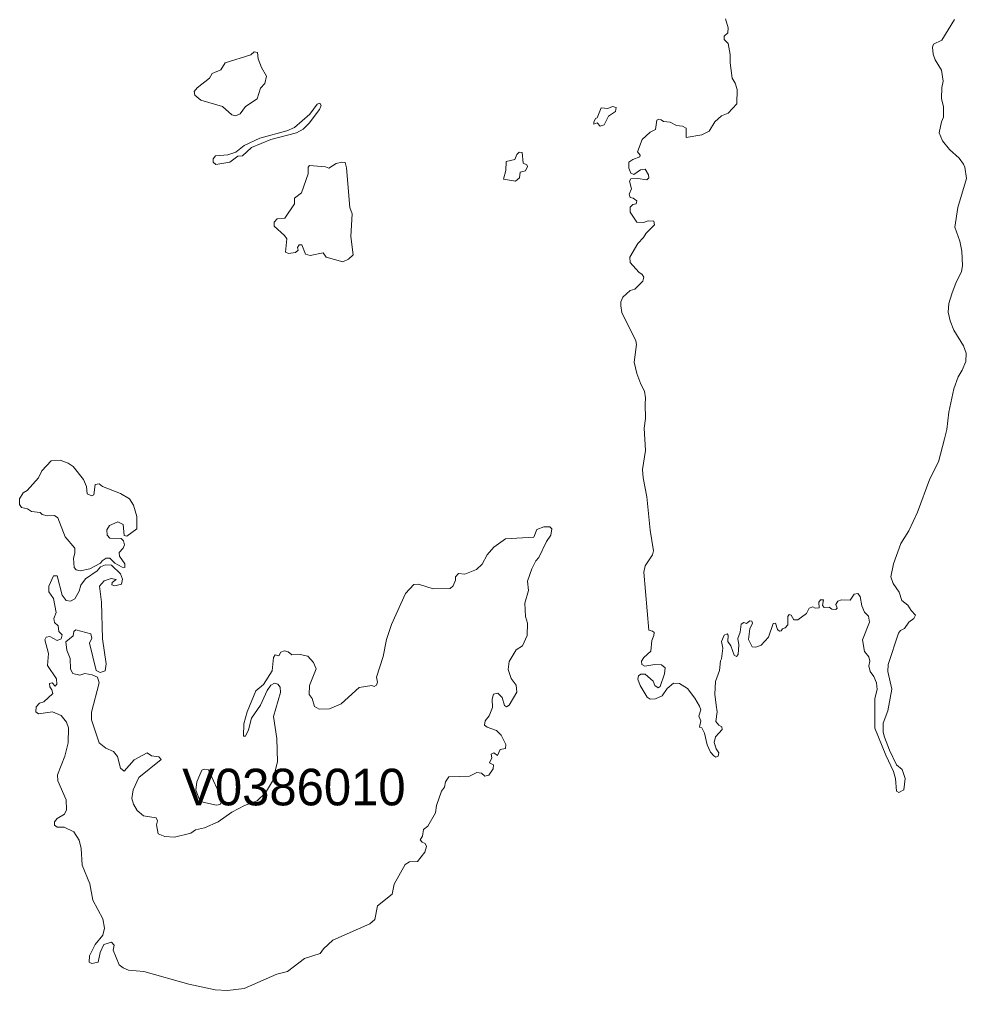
# Model space of a CAD drawing. Extents: x 369010 to 735936, y 6377141 to 6616555.
# Drawn here: x 457245 to 459831, y 6475832 to 6478484 of the extents above; entities that cross this region are included whole.
import ezdxf
from ezdxf.enums import TextEntityAlignment as Align

# ---------------------------------------------------------------- set-up
doc = ezdxf.new("R2010")
doc.units = 0
doc.header["$LTSCALE"] = 40
doc.layers.add('3', color=7, linetype='Continuous', lineweight=13)
doc.layers.add('4', color=7, linetype='Continuous')

msp = doc.modelspace()

# ---------------------------------------------------------------- linework, layer by layer
at = {"layer": '3'}
for points in [[(459173.47, 6478484.88), (459180.43, 6478460.38), (459179.27, 6478447.31), (459169.5, 6478438.04), (459169.83, 6478429.1), (459180.43, 6478418.18), (459186.22, 6478388.06), (459186.22, 6478365.55), (459191.02, 6478323.02), (459199.13, 6478309.44), (459204.92, 6478292.73), (459203.6, 6478252.84), (459179.93, 6478227.35), (459162.22, 6478220.07), (459144.01, 6478203.69), (459128.13, 6478178.2), (459108.76, 6478168.93), (459065.57, 6478161.48), (459065.23, 6478186.31), (459055.47, 6478192.1), (459039.58, 6478193.92), (459022.2, 6478202.86), (459004, 6478204.85), (458997.38, 6478209.48), (458991.25, 6478210.97), (458985.13, 6478208.65), (458981.65, 6478183.5), (458967.26, 6478175.39), (458945.08, 6478155.36), (458932.67, 6478121.93), (458939.62, 6478113.16), (458938.79, 6478108.03), (458920.25, 6478101.07), (458909.33, 6478094.12), (458908.67, 6478077.9), (458914.46, 6478063.51), (458922.9, 6478060.53), (458941.11, 6478072.77), (458953.52, 6478074.43), (458962.79, 6478059.37), (458963.28, 6478051.09), (458957.82, 6478045.8), (458933.33, 6478049.27), (458914.79, 6478048.78), (458910.49, 6478041.82), (458915.95, 6478020.97), (458910.16, 6478006.57), (458912.97, 6477997.3), (458921.08, 6477995.81), (458931.34, 6477988.53), (458929.02, 6477980.26), (458919.59, 6477977.94), (458913.14, 6477970.99), (458913.14, 6477957.09), (458930.51, 6477929.94)], [(459647.15, 6476919.38), (459630.93, 6476942.88), (459623.98, 6476961.58), (459631.42, 6476997.49), (459651.95, 6477052.44), (459673.96, 6477086.87), (459697.29, 6477138.01), (459731.06, 6477229.03), (459754.72, 6477275.87), (459770.94, 6477338.1), (459777.56, 6477363.75), (459783.03, 6477411.25), (459796.43, 6477475.14), (459808.51, 6477508.07), (459819.27, 6477525.95), (459828.87, 6477549.12), (459830.36, 6477572.29), (459823.08, 6477592.48), (459796.1, 6477635.51), (459786, 6477660.67), (459780.71, 6477684.17), (459782.53, 6477708.17), (459790.64, 6477734.15), (459802.55, 6477765.93), (459817.62, 6477794.56), (459819.93, 6477811.94), (459818.44, 6477851), (459812.98, 6477878.47), (459798.75, 6477916.54), (459807.02, 6477969.83), (459831.19, 6478049.6), (459826.88, 6478080.55), (459823.08, 6478088.66), (459811.16, 6478104.55), (459784.51, 6478128.55), (459765.15, 6478151.88), (459756.21, 6478173.9), (459762.5, 6478203.69), (459768.13, 6478216.43), (459768.46, 6478244.73), (459763, 6478267.57), (459763.33, 6478297.36), (459767.3, 6478315.24), (459762.67, 6478345.36), (459745.79, 6478373.66), (459740.33, 6478388.39), (459738.01, 6478408.08), (459740.82, 6478416.19), (459763.99, 6478426.95), (459797.92, 6478483.89)], [(458930.51, 6477929.94), (458948.72, 6477928.78), (458962.29, 6477933.42), (458977.02, 6477932.76), (458978.84, 6477922.99), (458956.5, 6477900.15), (458949.05, 6477888.24), (458933.33, 6477872.02), (458912.14, 6477834.45), (458912.47, 6477819.72), (458936.14, 6477793.4), (458945.24, 6477787.11), (458950.21, 6477779.5), (458947.56, 6477768.58), (458925.88, 6477746.9), (458912.31, 6477743.09), (458892.94, 6477724.88), (458887.48, 6477712.47), (458886.82, 6477701.55), (458890.3, 6477683.01), (458928.03, 6477606.38), (458930.35, 6477595.63), (458923.23, 6477547.96), (458930.85, 6477516.51), (458941.77, 6477487.88), (458951.86, 6477468.52), (458954.84, 6477449.98), (458953.68, 6477433.43), (458955.01, 6477393.54), (458950.87, 6477367.23), (458954.68, 6477306.82), (458946.4, 6477254.52), (458948.39, 6477231.68), (458957.99, 6477179.88), (458967.75, 6477088.85), (458976.19, 6477032.42), (458973.55, 6477021.16), (458953.68, 6476991.37), (458949.88, 6476973.83), (458963.95, 6476815.6), (458973.71, 6476812.79), (458978.34, 6476809.81), (458977.52, 6476800.88), (458971.89, 6476787.63), (458969.57, 6476758.34), (458950.21, 6476741.62), (458944.09, 6476730.87), (458944.75, 6476721.93), (458953.02, 6476717.63), (458980.5, 6476722.26), (458998.7, 6476721.1), (459007.97, 6476712.66), (459006.81, 6476696.77), (458994.73, 6476662.35), (458988.94, 6476658.38), (458980.5, 6476665), (458975.37, 6476676.25), (458953.35, 6476695.95), (458942.1, 6476695.95), (458935.15, 6476690.98), (458933.99, 6476682.37), (458939.78, 6476664.67), (458959.15, 6476632.89), (458967.75, 6476627.1), (458982.32, 6476628.25), (458999.86, 6476636.36), (459014.09, 6476656.89), (459031.47, 6476670.79), (459047.03, 6476669.96), (459068.88, 6476656.89), (459089.4, 6476630.07), (459102.14, 6476608.06), (459105.62, 6476597.97), (459099.82, 6476580.59), (459105.62, 6476568.18), (459102.14, 6476551.13), (459108.76, 6476549.31), (459116.04, 6476534.58), (459123, 6476502.47), (459132.43, 6476482.28), (459140.87, 6476473.01), (459146.99, 6476469.04), (459152.95, 6476471.85), (459154.44, 6476480.79), (459147.49, 6476491.88), (459141.7, 6476509.42), (459145.83, 6476524.81), (459163.71, 6476544.18), (459162.88, 6476552.29), (459154.77, 6476556.92), (459146.99, 6476566.69), (459150.47, 6476593), (459147.32, 6476610.88), (459143.85, 6476641), (459145.34, 6476675.75), (459156.59, 6476705.71), (459159.24, 6476732.03), (459162.22, 6476737.82), (459166.03, 6476766.78), (459162.55, 6476784.99)], [(458581.96, 6476610.71), (458602.98, 6476646.46), (458601.33, 6476665.33), (458588.25, 6476684.03), (458579.65, 6476708.69), (458582.79, 6476730.04), (458601.33, 6476762.64), (458618.87, 6476773.07), (458631.95, 6476801.7), (458632.77, 6476834.64), (458627.31, 6476853.17), (458624.99, 6476889.25), (458635.09, 6476924.01), (458632.77, 6476949.99), (458644.03, 6476983.59), (458654.78, 6477005.27), (458663.39, 6477013.88), (458683.91, 6477058.07), (458695.83, 6477075.12), (458699.31, 6477092.82), (458693.84, 6477097.95), (458676.96, 6477097.95), (458658.26, 6477090.51), (458649.32, 6477069.98), (458572.69, 6477065.68), (458540.92, 6477042.84), (458522.38, 6477021.66), (458508.48, 6476996.5), (458492.92, 6476981.77), (458461.31, 6476968.53), (458443.77, 6476970.52), (458436.15, 6476961.58), (458435.66, 6476952.31), (458429.2, 6476937.25), (458421.42, 6476929.8), (458375.25, 6476929.14), (458334.7, 6476941.88), (458321.79, 6476940.73), (458299.45, 6476915.57), (458261.05, 6476831.49), (458247.15, 6476790.78), (458238.71, 6476743.94), (458220.01, 6476687.5), (458222.82, 6476673.44), (458220.01, 6476665.33), (458214.21, 6476661.85), (458207.59, 6476665), (458172.51, 6476659.2), (458123.35, 6476614.35), (458092.07, 6476601.11), (458063.77, 6476599.95), (458051.03, 6476607.73), (458044.9, 6476629.41), (458036.79, 6476639.84), (458037.45, 6476664.67), (458055.66, 6476709.85), (458048.38, 6476727.72), (458032.32, 6476744.77), (458012.13, 6476749.07), (457989.29, 6476748.24), (457978.87, 6476757.18), (457968.77, 6476759.83), (457959.17, 6476755.69), (457953.71, 6476745.93), (457943.94, 6476748.24), (457939.31, 6476741.62), (457935.17, 6476705.21), (457911.67, 6476667.64), (457891.15, 6476650.27), (457866.82, 6476592.67), (457857.88, 6476559.74), (457857.06, 6476526.47), (457862.52, 6476526.8), (457871.12, 6476543.35), (457878.74, 6476575.13), (457903.56, 6476610.88), (457921.44, 6476650.76), (457931.53, 6476665.82), (457941.46, 6476670.79), (457950.73, 6476668.14), (457957.35, 6476660.69), (457958.18, 6476645.63), (457939.15, 6476579.76), (457948.25, 6476520.51), (457949.9, 6476456.3), (457936.33, 6476403.67), (457917.3, 6476371.56), (457894.79, 6476349.88), (457860.03, 6476337.46), (457824.95, 6476318.43), (457787.87, 6476292.12), (457750.64, 6476276.23), (457726.31, 6476270.43), (457713.07, 6476261.5), (457668.38, 6476250.74)], [(457668.38, 6476250.74), (457642.07, 6476252.23), (457623.86, 6476259.68), (457619.23, 6476284.34), (457622.7, 6476295.26), (457618.4, 6476303.7), (457583.97, 6476309.16), (457566.76, 6476323.56), (457556.33, 6476340.94), (457552.36, 6476356.5), (457556, 6476380), (457571.73, 6476413.26), (457632.63, 6476462.58), (457625.68, 6476469.87), (457605.49, 6476472.52), (457593.9, 6476481.12), (457558.65, 6476462.09), (457531.01, 6476431.14), (457520.92, 6476438.92), (457513.47, 6476470.69), (457501.88, 6476484.1), (457481.36, 6476493.87), (457462.82, 6476507.77), (457441.97, 6476570.99), (457441.97, 6476592.17), (457462.82, 6476672.28), (457458.19, 6476687.5), (457444.29, 6476693.96), (457423.77, 6476697.44), (457410.19, 6476692.8), (457391.16, 6476697.44), (457385.04, 6476709.19), (457383.88, 6476738.48), (457374.94, 6476760.99), (457372.29, 6476784.16), (457392.32, 6476800.05), (457394.31, 6476812.13), (457399.77, 6476816.43), (457439.99, 6476805.51), (457443.46, 6476793.92), (457436.51, 6476780.35), (457455.05, 6476706.04), (457465.97, 6476700.25), (457479.54, 6476704.55), (457482.52, 6476723.92), (457472.26, 6476792.43), (457469.78, 6476892.56), (457463.65, 6476936.42), (457476.4, 6476950.33), (457496.09, 6476956.95), (457509.66, 6476953.8), (457498.9, 6476946.02), (457498.08, 6476939.9), (457505.86, 6476937.25), (457524.39, 6476941.88), (457526.71, 6476955.29), (457521.25, 6476970.02), (457496.59, 6476993.69), (457480.7, 6476994.02), (457466.63, 6476988.72), (457457.36, 6476977.47), (457425.75, 6476956.12), (457412.68, 6476938.74), (457408.87, 6476922.02), (457396.79, 6476901.17), (457385.2, 6476895.05), (457372.79, 6476896.54), (457362.03, 6476911.6), (457347.97, 6476964.72), (457338.03, 6476964.72), (457325.46, 6476935.93), (457325.46, 6476920.53), (457338.2, 6476902), (457345.48, 6476864.43), (457339.03, 6476848.04), (457341.34, 6476836.46), (457351.11, 6476827.52), (457353.1, 6476812.13), (457362.36, 6476802.86), (457359.22, 6476792.43), (457348.46, 6476787.63), (457327.94, 6476798.23), (457318.17, 6476796.57), (457314.7, 6476789.95), (457324.79, 6476752.55), (457321.65, 6476719.12), (457346.48, 6476683.2), (457347.3, 6476668.8), (457343, 6476663.01), (457334.56, 6476672.28), (457327.61, 6476670.46), (457327.94, 6476661.52), (457334.06, 6476652.58), (457336.38, 6476642.49), (457312.38, 6476620.48), (457300.47, 6476616.17), (457290.7, 6476606.57), (457290.37, 6476592.51), (457297.32, 6476587.54), (457335.22, 6476592.51)], [(459162.55, 6476784.99), (459169.5, 6476802.03), (459177.28, 6476805.51), (459180.76, 6476802.36), (459179.6, 6476784.66), (459187.71, 6476772.9), (459196.64, 6476747.75), (459202.77, 6476744.27), (459207.9, 6476749.73), (459209.06, 6476775.39), (459207.07, 6476793.43), (459213.2, 6476810.47), (459215.51, 6476832.16), (459223.29, 6476836.79), (459230.74, 6476834.47), (459239.34, 6476841.09), (459244.48, 6476840.76), (459246.79, 6476834.97), (459239.84, 6476819.08), (459236.2, 6476790.78), (459245.63, 6476769.93), (459256.06, 6476769.43), (459269.96, 6476774.89), (459290.82, 6476797.07), (459303.23, 6476834.14), (459309.35, 6476835.3), (459315.31, 6476817.92), (459320.28, 6476813.29), (459325.24, 6476814.45), (459328.39, 6476819.74), (459336, 6476822.56), (459343.28, 6476830.33), (459343.61, 6476853.17), (459346.76, 6476858.47), (459352.55, 6476857.31), (459360, 6476844.24), (459370.75, 6476843.91), (459394.42, 6476861.28), (459401.04, 6476876.34), (459411.47, 6476879.82), (459417.92, 6476876.34), (459428.52, 6476877.17), (459427.69, 6476892.23), (459431.99, 6476898.36), (459440.43, 6476898.36), (459437.78, 6476882.97), (459442.75, 6476877.83), (459456.49, 6476878.99), (459463.44, 6476873.2), (459473.86, 6476872.54), (459478.17, 6476875.52), (459474.36, 6476885.61), (459479.66, 6476895.38), (459489.75, 6476898.36), (459513.75, 6476898.03), (459524.67, 6476914.25), (459534.6, 6476915.9), (459540.56, 6476907.63), (459545.53, 6476882.47), (459552.81, 6476864.76), (459563.07, 6476853.84), (459566.55, 6476837.29), (459547.18, 6476789.62), (459552.64, 6476757.51), (459563.9, 6476742.78), (459567.37, 6476730.87), (459564.56, 6476718.79), (459567.54, 6476702.9), (459577.97, 6476688.99), (459585.08, 6476671.95), (459586.9, 6476653.74), (459581.11, 6476629.74), (459580.61, 6476548.15), (459611.07, 6476474.5), (459632.09, 6476429.98), (459637.38, 6476411.11), (459640.2, 6476375.86), (459646.32, 6476372.39), (459659.89, 6476379.67), (459663.7, 6476411.11), (459655.26, 6476435.11), (459639.7, 6476447.86), (459620.83, 6476488.07), (459607.09, 6476524.15), (459603.62, 6476537.23), (459603.62, 6476562.38), (459616.03, 6476595.65), (459627.45, 6476654.57), (459616.53, 6476702.57), (459616.86, 6476722.59), (459644.99, 6476807.83), (459650.46, 6476814.78), (459662.04, 6476820.57), (459673.63, 6476837.29), (459686.87, 6476847.71), (459691.5, 6476857.31), (459679.59, 6476869.39), (459671.14, 6476884.12), (459654.1, 6476896.54), (459647.15, 6476919.38)], [(457335.22, 6476592.51), (457359.22, 6476582.58), (457373.95, 6476565.03), (457379.41, 6476549.14), (457378.25, 6476508.1), (457368.98, 6476471.69), (457349.62, 6476421.04), (457350.45, 6476404.33), (457373.29, 6476352.86), (457373.95, 6476325.05), (457368.16, 6476313.8), (457348.46, 6476301.38), (457341.01, 6476292.12), (457341.01, 6476283.18), (457348.13, 6476278.21), (457367.33, 6476277.72), (457393.81, 6476265.3), (457408.04, 6476242.46), (457413.84, 6476219.29), (457416.65, 6476174.44), (457437.5, 6476123.3), (457445.94, 6476078.28), (457473.09, 6476027.97), (457477.39, 6476001.66), (457472.76, 6475983.45), (457452.56, 6475957.14), (457436.68, 6475927.01), (457435.85, 6475909.14), (457443.3, 6475905.33), (457460.67, 6475908.81), (457465.8, 6475935.95), (457475.73, 6475957.96), (457497.08, 6475964.09), (457503.7, 6475955.98), (457500.89, 6475942.41), (457517.61, 6475902.19), (457528.86, 6475893.75), (457542.76, 6475887.79), (457585.13, 6475883.98), (457708.1, 6475849.23), (457780.1, 6475833.67), (457813.53, 6475831.68), (457858.88, 6475837.48), (457948.41, 6475876.2), (457977.54, 6475883.98), (458023.72, 6475918.9), (458066.42, 6475932.48), (458075.69, 6475945.55), (458100.84, 6475969.22), (458202.13, 6476013.74), (458215.7, 6476026.15), (458222.82, 6476062.89), (458263.04, 6476095), (458268, 6476122.14), (458298.79, 6476175.6), (458310.54, 6476182.88), (458332.55, 6476184.54), (458351.91, 6476210.03), (458356.88, 6476225.09), (458353.07, 6476233.69), (458344.46, 6476237.17), (458339.5, 6476243.29), (458346.12, 6476253.72), (458348.44, 6476271.92), (458360.35, 6476280.53), (458381.04, 6476316.94), (458384.19, 6476336.64), (458398.09, 6476376.19), (458405.54, 6476386.95), (458408.18, 6476401.35), (458417.95, 6476415.25), (458473.89, 6476417.57), (458494.41, 6476427.33), (458507.16, 6476425.68), (458515.6, 6476417.57), (458527.18, 6476419.55), (458538.44, 6476437.26), (458540.09, 6476447.86), (458528.84, 6476453.65), (458534.63, 6476467.22), (458533.47, 6476477.65), (458540.42, 6476480.62), (458550.19, 6476473.34), (458557.47, 6476490.39), (458572.53, 6476492.71), (458573.36, 6476503.96), (458560.78, 6476529.45), (458548.03, 6476541.53), (458522.05, 6476550.8), (458515.43, 6476556.26), (458516.59, 6476568.51), (458528.17, 6476582.08), (458536.78, 6476604.26), (458535.62, 6476627.1), (458539.76, 6476641), (458551.84, 6476644.14), (458563.1, 6476631.73), (458570.05, 6476610.38), (458575.51, 6476606.9), (458581.96, 6476610.71)]]:
    msp.add_lwpolyline(points, dxfattribs=at)
for points in [[(457886.52, 6478395.01), (457877.25, 6478387.23), (457806.91, 6478365.22), (457795.32, 6478345.85), (457771.32, 6478336.09), (457764.7, 6478323.02), (457730.28, 6478297.03), (457722.5, 6478286.94), (457724.16, 6478276.84), (457740.87, 6478262.94), (457799.79, 6478245.89), (457825.28, 6478223.38), (457835.04, 6478220.73), (457848.12, 6478226.2), (457862.52, 6478246.22), (457894.13, 6478266.74), (457903.56, 6478295.87), (457915.48, 6478308.29), (457920.11, 6478329.14), (457906.21, 6478352.31), (457897.27, 6478376.31), (457895.29, 6478393.02)], [(458065.09, 6478255.16), (458058.64, 6478252.51), (458038.12, 6478225.37), (457996.41, 6478188.3), (457975.06, 6478179.36), (457901.74, 6478159.66), (457858.71, 6478139.47), (457836.37, 6478121.6), (457814.69, 6478113.49), (457780.26, 6478110.84), (457773.97, 6478103.06), (457773.97, 6478094.12), (457781.42, 6478087.5), (457820.15, 6478093.46), (457841.33, 6478110.01), (457854.74, 6478111.17), (457879.07, 6478133.68), (457931.7, 6478155.69), (458001.54, 6478174.23), (458019.75, 6478184.32), (458036.79, 6478200.54), (458064.76, 6478237.45), (458069.4, 6478249.04)], [(458864.97, 6478245.56), (458852.07, 6478240.1), (458833.86, 6478242.08), (458822.27, 6478214.94), (458818.14, 6478213.29), (458813.34, 6478202.86), (458813.34, 6478197.56), (458822.77, 6478201.37), (458830.88, 6478192.1), (458841.64, 6478195.91), (458853.22, 6478219.58), (458872.59, 6478232.65), (458874.24, 6478242.75)], [(458609.6, 6478121.6), (458602.98, 6478115.14), (458598.02, 6478101.57), (458574.35, 6478096.11), (458573.69, 6478071.28), (458566.74, 6478047.78), (458600, 6478041.99), (458610.43, 6478051.26), (458612.42, 6478066.32), (458626.65, 6478070.13), (458632.44, 6478081.71), (458630.95, 6478086.84), (458620.86, 6478091.48), (458618.21, 6478120.11)], [(458127.99, 6477822.03), (458144.2, 6477829.48), (458156.95, 6477840.57), (458150.16, 6477890.55), (458154.13, 6477952.45), (458147.51, 6477969.83), (458138.58, 6478078.73), (458134.77, 6478092.63), (458125.5, 6478094.12), (458109.95, 6478090.65), (458090.08, 6478077.57), (458080.82, 6478081.38), (458036.96, 6478084.52), (458033.98, 6478080.55), (458033.48, 6478061.68), (458015.28, 6478009.72), (457996.74, 6477995.48), (457996.41, 6477980.42), (457969.76, 6477940.54), (457948.58, 6477939.38), (457941.13, 6477929.61), (457940.47, 6477918.85), (457969.43, 6477894.03), (457975.23, 6477884.43), (457971.75, 6477848.02), (457979.86, 6477844.54), (457999.22, 6477846.86), (458006.67, 6477853.81), (458004.68, 6477861.09), (458009.32, 6477868.54), (458016.27, 6477868.54), (458026.7, 6477842.23), (458038.78, 6477839.08), (458074.53, 6477846.03), (458083.13, 6477834.78)], [(457533.33, 6476987.23), (457533.33, 6476996.83), (457518.6, 6477018.18), (457517.77, 6477027.78), (457528.2, 6477039.53), (457532.17, 6477048.8), (457529.85, 6477059.89), (457523.23, 6477066.18), (457491.79, 6477067.01), (457484.67, 6477075.45), (457484.01, 6477089.85), (457491.62, 6477101.43), (457514.46, 6477111.86), (457528.53, 6477104.57), (457530.85, 6477074.29), (457538.46, 6477072.8), (457565.93, 6477092.82), (457565.6, 6477126.26), (457556.67, 6477157.54), (457546.24, 6477174.58), (457521.08, 6477188.98), (457472.59, 6477207.85), (457462.82, 6477215.3), (457452.07, 6477213.64), (457448.09, 6477185.84), (457442.63, 6477183.02), (457430.72, 6477188.49), (457428.73, 6477207.85), (457420.29, 6477227.21), (457391.99, 6477262.47), (457378.75, 6477271.73), (457356.41, 6477279.84), (457332.41, 6477278.02), (457306.59, 6477250.55), (457297.16, 6477231.85), (457266.87, 6477197.42), (457255.28, 6477191.3), (457245.35, 6477174.25), (457245.35, 6477159.52), (457251.15, 6477150.92), (457267.7, 6477147.44), (457278.29, 6477140.16), (457301.95, 6477137.01), (457307.42, 6477132.05), (457320.99, 6477128.08), (457341.01, 6477129.23), (457349.95, 6477122.28), (457369.81, 6477070.48), (457396.29, 6477039.53), (457396.95, 6477026.62), (457392.82, 6477012.39), (457394.64, 6476987.23), (457400.43, 6476980.61), (457411.35, 6476977.96), (457437.34, 6476983.26), (457466.3, 6476998.49), (457470.93, 6477005.44), (457481.86, 6477012.39), (457492.62, 6477012.39), (457505.86, 6476998.49), (457525.55, 6476987.56)], [(457782.08, 6476338.29), (457793.17, 6476339.45), (457798.63, 6476352.52), (457761.56, 6476434.61), (457749.48, 6476436.1), (457743.35, 6476433.13), (457729.45, 6476401.68), (457726.97, 6476378.51), (457739.05, 6476348.22)]]:
    msp.add_lwpolyline(points, close=True, dxfattribs=at)

# ---------------------------------------------------------------- texts
at = {"layer": '4'}
msp.add_text('V0386010', height=100, dxfattribs=at).set_placement((457994.74, 6476337.43), align=Align.CENTER)

doc.saveas('drawing.dxf')
